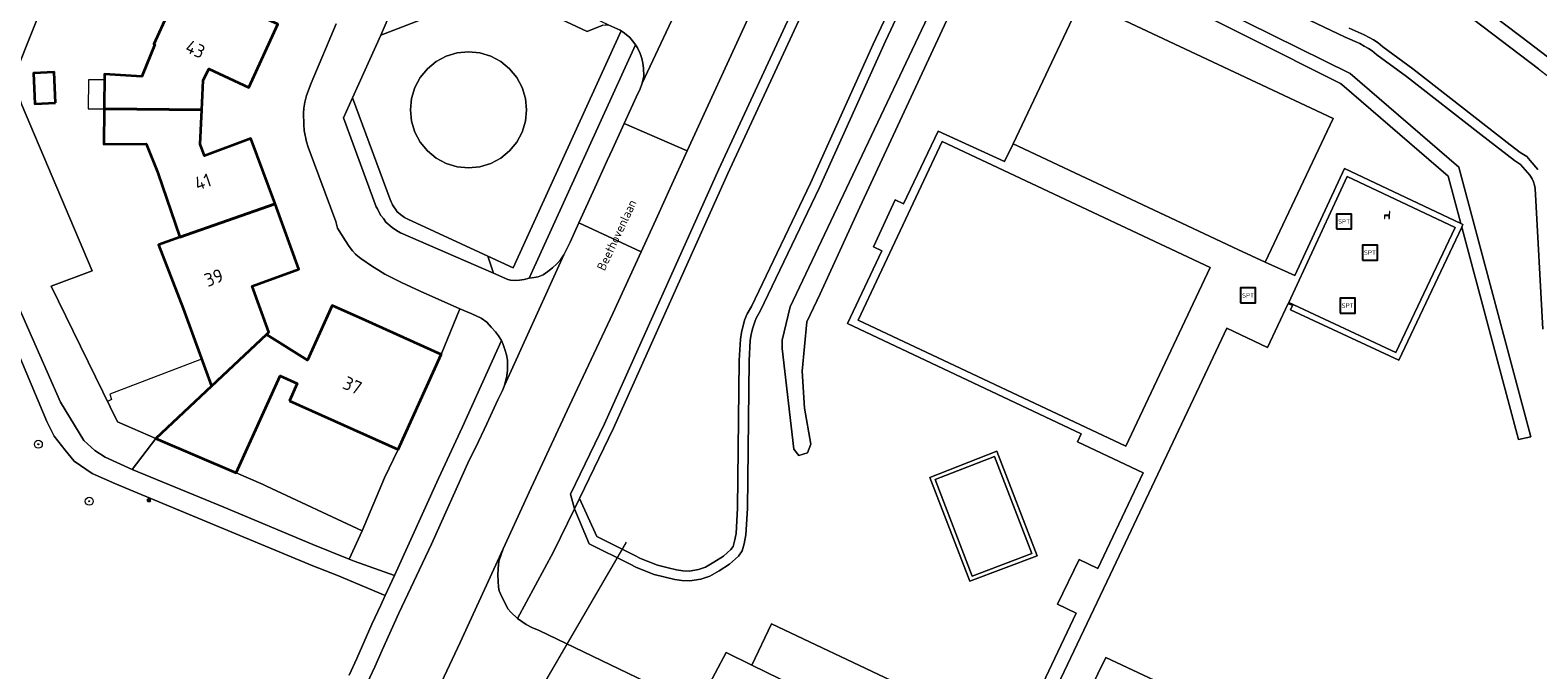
# Model space of a CAD drawing. Header units: metres. Extents: x 149984 to 156489, y 469398 to 478068.
# Tile 435 of 656: x 153522 to 153673, y 473144 to 473208. Entities that reach past the tile are written whole.
import ezdxf
from ezdxf.enums import TextEntityAlignment as Align

# ---------------------------------------------------------------- set-up
doc = ezdxf.new("R2010")
doc.units = ezdxf.units.M
doc.header["$LTSCALE"] = 0.75
for name, color, linetype, lineweight in [('B-WE-GR-BEPLANTING_CULTUUR_HEESTERS-GV', 252, 'Continuous', 18), ('B-WE-GR-BOOM-S', 252, 'Continuous', 25), ('B-WE-GR-STRUIK-GV', 252, 'Continuous', 13), ('B-WE-IE-MEUBILAIR-S', 252, 'Continuous', 25), ('B-WE-IE-MEUBILAIR_WEGMEUBILAIR-S', 252, 'Continuous', 25), ('B-WE-KW-KUNSTWERK_DUIKER-G', 6, 'Continuous', 18), ('B-WE-OG-BEBOUWING-GV', 6, 'Continuous', 35), ('B-WE-OG-BEBOUWING-T18', 1, 'Continuous', 18), ('B-WE-OG-BEBOUWING_LUIFEL-GV', 6, 'Continuous', 18), ('B-WE-OG-TERREIN_BEGROEID-GV', 252, 'Continuous', 18), ('B-WE-OG-TERREIN_ERF-GV', 252, 'Continuous', 18), ('B-WE-OG-TERREIN_OEVER-GV', 252, 'Continuous', 18), ('B-WE-OG-TOPOGRAFIE-T18', 7, 'Continuous', 18), ('B-WE-OG-WATER_MEER-GV', 252, 'Continuous', 18), ('B-WE-VH-GESLOTENVERHARDING_ASFALT-GV', 252, 'Continuous', 18), ('B-WE-VH-GESLOTENVERHARDING_KUNSTSTOF-GV', 252, 'Continuous', 18), ('B-WE-VH-OPENVERHARDING_BETONSTRAATSTEEN-GV', 252, 'Continuous', 18), ('B-WE-VH-OPENVERHARDING_TEGEL-GV', 252, 'Continuous', 18)]:
    doc.layers.add(name, color=color, linetype=linetype, lineweight=lineweight)
doc.styles.add('NLCS-ISO', font='NLCS-ISO.ttf')
doc.styles.add('NLCS-ISO-M500-T18', font='NLCS-ISO.ttf', dxfattribs={"height": 0.9})
doc.styles.add('NLCS-ISO-M750-T18', font='NLCS-ISO.ttf', dxfattribs={"height": 1.35})

# ---------------------------------------------------------------- blocks, each defined once
blk = doc.blocks.new('SIE-MEUBILAIR_PAAL_LICHTMAST-SO')
for points in [[(-0.62, 0), (-1, 0)], [(-0.71, 0.71), (-0.44, 0.44)], [(0, 1), (0, 0.62)], [(0.44, 0.44), (0.71, 0.71)], [(1, 0), (0.62, 0)], [(-0.71, -0.71), (-0.44, -0.44)], [(0, -0.62), (0, -1)], [(0.44, -0.44), (0.71, -0.71)]]:
    blk.add_lwpolyline(points)
blk.add_circle((0, 0), 0.5)
blk = doc.blocks.new('SIE-WEG_SPEELTOESTEL-SO')
at = {"flags": 128}
blk.add_lwpolyline([(-3.75, -3.75), (3.75, -3.75), (3.75, 3.75), (-3.75, 3.75)], close=True, dxfattribs=at)
at = {"style": 'NLCS-ISO'}
blk.add_text('SPT', height=2.25, dxfattribs=at).set_placement((0, 0), align=Align.MIDDLE_CENTER)
blk = doc.blocks.new('SIE-WEG_ZITBANK-SO')
at = {"color": 0, "linetype": 'ByBlock', "lineweight": 18}
blk.add_lwpolyline([(-0.91, -1.63), (-0.91, -0.2), (1.09, -0.2), (1.09, -1.63), (1.29, -1.63), (1.29, -0.21), (1.54, 1.78), (1.33, 1.78), (1.11, 0), (-1.11, 0), (-1.11, -1.63)], close=True, dxfattribs=at)
blk = doc.blocks.new('SGR-BOOM_GBKN-SO')
at = {"linetype": 'ByBlock', "lineweight": 18}
h = blk.add_hatch(color=0, dxfattribs=at)
h.dxf.hatch_style = 1
edge = h.paths.add_edge_path()
edge.add_arc((0, 0), 0.25, 0, 360)
at = {"color": 0, "linetype": 'ByBlock', "lineweight": 18}
for radius in [2, 0.25]:
    blk.add_circle((0, 0), radius, dxfattribs=at)
at = {"color": 0, "linetype": 'ByBlock', "lineweight": 18, "style": 'NLCS-ISO'}
blk.add_attdef('SOORT', (2.5, 0), '', height=1.5, dxfattribs=at)

msp = doc.modelspace()

# ---------------------------------------------------------------- linework, layer by layer
at = {"layer": 'B-WE-GR-BEPLANTING_CULTUUR_HEESTERS-GV', "flags": 128}
msp.add_lwpolyline([(153514.663, 473212.411), (153513.746, 473205.245), (153512.992, 473201.229), (153510.89, 473195.439), (153511.175, 473195.066), (153512.88, 473192.84), (153515.27, 473189.32), (153517.66, 473185.61), (153520.09, 473180.79), (153524.61, 473170.49), (153526.98, 473166.62), (153528.08, 473165.62), (153529.12, 473164.96), (153531.83, 473163.7), (153534.221, 473166.841), (153530.346, 473168.488), (153523.688, 473182.17), (153527.811, 473183.704), (153520.7, 473200.48), (153519.85, 473202.98), (153530.815, 473230.519)], dxfattribs=at)
for points in [[(153564.511, 473205.629), (153563.416, 473205.297), (153562.407, 473204.757), (153561.523, 473204.031), (153560.797, 473203.147), (153560.257, 473202.138), (153559.925, 473201.043), (153559.813, 473199.904), (153559.925, 473198.765), (153560.257, 473197.67), (153560.797, 473196.661), (153561.523, 473195.777), (153562.407, 473195.051), (153563.416, 473194.511), (153564.511, 473194.179), (153565.65, 473194.067), (153566.789, 473194.179), (153567.884, 473194.511), (153568.893, 473195.051), (153569.777, 473195.777), (153570.503, 473196.661), (153571.043, 473197.67), (153571.375, 473198.765), (153571.487, 473199.904), (153571.375, 473201.043), (153571.043, 473202.138), (153570.503, 473203.147), (153569.777, 473204.031), (153568.893, 473204.757), (153567.884, 473205.297), (153566.789, 473205.629), (153565.65, 473205.741)], [(153554.15, 473154.49), (153558.219, 473153.031), (153562.64, 473162.81), (153565.04, 473167.99), (153568.968, 473176.677), (153568.67, 473177.17), (153568.37, 473177.57), (153567.93, 473178.03), (153567.51, 473178.52), (153566.92, 473178.93), (153565.99, 473179.36), (153564.776, 473179.891), (153562.889, 473175.286), (153558.575, 473165.704), (153557.209, 473162.859), (153554.969, 473157.524), (153553.642, 473154.696)], [(153541.05, 473159.92), (153550, 473156.17), (153553.642, 473154.696), (153554.969, 473157.524), (153545.35, 473162.02), (153544.995, 473162.194), (153542.299, 473163.357), (153534.221, 473166.841), (153531.83, 473163.7)], [(153594.134, 473144.028), (153613.51, 473134.57), (153611.85, 473130.92), (153611.77, 473130.7), (153611.66, 473130.16), (153611.65, 473129.88), (153611.68, 473129.59), (153611.9, 473129.03), (153612.08, 473128.79), (153612.34, 473128.57), (153615.449, 473127.077), (153620.178, 473136.764), (153596.111, 473148.189)], [(153656.152, 473129.152), (153657.39, 473131.8), (153629.75, 473144.78), (153624.989, 473135.069), (153627.28, 473133.97), (153630.82, 473141.33)]]:
    msp.add_lwpolyline(points, close=True, dxfattribs=at)
at = {"layer": 'B-WE-GR-STRUIK-GV', "flags": 128}
for points in [[(153625.367, 473216.645), (153653.327, 473202.562), (153653.475, 473202.435), (153664.179, 473193.22), (153665.445, 473188.459), (153665.66, 473188.358), (153665.54, 473188.105), (153671.23, 473166.715), (153672.469, 473167), (153665.23, 473194.14), (153654.327, 473203.562), (153625.731, 473217.723)], [(153613.42, 473212.609), (153597.989, 473180.063), (153597.207, 473176.721), (153597.207, 473175.886), (153598.353, 473165.765), (153598.879, 473165.131), (153599.728, 473165.401), (153600.078, 473166.25), (153599.445, 473169.889), (153599.189, 473173.595), (153599.674, 473178.567), (153601.021, 473181.384), (153605.01, 473190.117), (153615.306, 473212.272)]]:
    msp.add_lwpolyline(points, dxfattribs=at)
at = {"layer": 'B-WE-KW-KUNSTWERK_DUIKER-G', "flags": 128}
msp.add_lwpolyline([(153568.805, 473134.498), (153581.551, 473156.41)], dxfattribs=at)
at = {"layer": 'B-WE-OG-BEBOUWING-GV', "flags": 128}
for points in [[(153536.893, 473212.864), (153534.017, 473206.513), (153534.109, 473206.471), (153532.788, 473203.273), (153529.054, 473203.482), (153529.019, 473199.993), (153538.825, 473199.896), (153538.975, 473202.841), (153539.521, 473204.02), (153543.572, 473202.156), (153546.459, 473208.534)], [(153524.126, 473200.609), (153523.98, 473203.687), (153521.905, 473203.589), (153522.051, 473200.511)], [(153536.607, 473187.104), (153546.191, 473190.436), (153543.777, 473197.007), (153539.088, 473195.271), (153538.65, 473196.44), (153538.825, 473199.896), (153529.019, 473199.993), (153528.984, 473196.453), (153533.234, 473196.489), (153534.403, 473193.564)], [(153546.191, 473190.436), (153536.607, 473187.104), (153534.465, 473186.303), (153536.958, 473179.918), (153539.802, 473172.088), (153545.332, 473177.287), (153545.587, 473177.527), (153543.904, 473182.16), (153548.604, 473183.867)], [(153547.635, 473170.632), (153558.575, 473165.704), (153562.889, 473175.286), (153555.325, 473178.702), (153551.954, 473180.224), (153550.71, 473177.461), (153549.472, 473174.712), (153545.332, 473177.287), (153539.802, 473172.088), (153534.221, 473166.841), (153542.299, 473163.357), (153546.695, 473173.121), (153548.408, 473172.349)]]:
    msp.add_lwpolyline(points, close=True, dxfattribs=at)
at = {"layer": 'B-WE-OG-BEBOUWING_LUIFEL-GV', "flags": 128}
for points in [[(153529.019, 473199.993), (153529.048, 473202.918), (153527.43, 473202.934), (153527.4, 473200.009)], [(153538.811, 473174.816), (153529.568, 473171.281), (153529.762, 473170.747), (153529.346, 473170.544), (153530.346, 473168.488), (153534.221, 473166.841), (153539.802, 473172.088)]]:
    msp.add_lwpolyline(points, close=True, dxfattribs=at)
at = {"layer": 'B-WE-OG-TERREIN_BEGROEID-GV', "flags": 128}
for points in [[(153575.81, 473170.14), (153571.96, 473161.87), (153569.14, 473155.74), (153568.7, 473154.47), (153568.62, 473153.76), (153568.59, 473153.08), (153568.66, 473151.86), (153568.74, 473151.51), (153568.87, 473151.18), (153569.61, 473149.69), (153569.9, 473149.34), (153570.58, 473148.71), (153574.192, 473155.414), (153576.318, 473159.755), (153575.919, 473161.213), (153579.323, 473168.301), (153590.83, 473193.925), (153601.825, 473217.676), (153607.448, 473229.402), (153611.468, 473233.765), (153614.37, 473238.12), (153615.07, 473239.146), (153615.611, 473239.939)], [(153610.46, 473239.18), (153609.26, 473238.55), (153608.65, 473238.17), (153608.04, 473237.73), (153606.94, 473236.64), (153606.06, 473235.53), (153605.69, 473234.89), (153604.746, 473232.831), (153600.69, 473223.98), (153593.78, 473209.12), (153587.656, 473195.763), (153585.933, 473192.004), (153584.653, 473189.211), (153583.002, 473185.611), (153580.15, 473179.39), (153575.81, 473170.14)], [(153613.33, 473219.064), (153607.6, 473206.811), (153600.937, 473192.088), (153594.987, 473179.657), (153594.577, 473178.934), (153594.464, 473178.672), (153594.211, 473177.847), (153594.072, 473177.283), (153593.986, 473176.726), (153593.87, 473174.637), (153593.7, 473159.797), (153593.554, 473157.132), (153593.372, 473156.241), (153593.166, 473155.527), (153592.786, 473154.974), (153591.906, 473154.19), (153590.851, 473153.517), (153589.912, 473152.968), (153589.023, 473152.655), (153587.902, 473152.487), (153587.094, 473152.523), (153586.396, 473152.626), (153584.329, 473153.128), (153582.531, 473153.851), (153581.846, 473154.209), (153577.786, 473156.223), (153576.318, 473159.755), (153574.192, 473155.414), (153570.58, 473148.71), (153571.46, 473148.1), (153572.01, 473147.8), (153572.76, 473147.49), (153587.03, 473140.64)], [(153620.959, 473137.001), (153626.76, 473149.239), (153624.875, 473150.151), (153627.046, 473154.634), (153628.928, 473153.759), (153633.488, 473163.361), (153626.881, 473166.49), (153627.261, 473167.312), (153603.77, 473178.413), (153607.225, 473185.723), (153606.381, 473186.124), (153608.57, 473190.837), (153609.412, 473190.458), (153612.886, 473197.746), (153619.539, 473194.689), (153620.419, 473196.492), (153627.252, 473210.958), (153652.589, 473199.04), (153645.755, 473184.573), (153648.743, 473183.222), (153653.738, 473193.982), (153665.445, 473188.459), (153664.179, 473193.22), (153653.475, 473202.435), (153653.327, 473202.562), (153625.367, 473216.645)], [(153625.731, 473217.723), (153654.327, 473203.562), (153665.23, 473194.14), (153672.469, 473167), (153671.23, 473166.715), (153665.54, 473188.105), (153659.206, 473174.695), (153648.306, 473179.768), (153648.527, 473180.223), (153648.095, 473180.429), (153645.989, 473175.975), (153641.907, 473177.916), (153639.177, 473172.108), (153630.169, 473153.109), (153622.218, 473136.398)], [(153673.698, 473177.828), (153672.925, 473191.998), (153672.863, 473192.324), (153672.738, 473192.67), (153672.603, 473192.947), (153672.377, 473193.314), (153671.432, 473194.417), (153670.849, 473194.788), (153667.447, 473197.421), (153667.442, 473197.424), (153659.996, 473203.243), (153656.992, 473205.453), (153656.534, 473205.837), (153656.155, 473206.07), (153655.719, 473206.298), (153655.273, 473206.568), (153653.797, 473207.199), (153638.122, 473214.716)], [(153615.306, 473212.272), (153605.01, 473190.117), (153601.021, 473181.384), (153599.674, 473178.567), (153599.189, 473173.595), (153599.445, 473169.889), (153600.078, 473166.25), (153599.728, 473165.401), (153598.879, 473165.131), (153598.353, 473165.765), (153597.207, 473175.886), (153597.207, 473176.721), (153597.989, 473180.063), (153613.42, 473212.609)], [(153663.709, 473213.19), (153671.601, 473207.181), (153671.607, 473207.177), (153674.174, 473205.22)], [(153567.47, 473211.55), (153556.82, 473207.43), (153553.98, 473201.1), (153557.76, 473190.87), (153558, 473190.35), (153558.13, 473190.13), (153558.31, 473189.91), (153558.49, 473189.65), (153558.94, 473189.26), (153559.2, 473189.08), (153559.54, 473188.89), (153567.592, 473185.181), (153570.144, 473184.006), (153580.988, 473207.868), (153580.91, 473207.92), (153579.68, 473208.46)], [(153579.15, 473208.42), (153577.59, 473207.78), (153570.26, 473211.25)], [(153553.636, 473143.002), (153554.428, 473144.696), (153555.945, 473148.133), (153556.818, 473150.064), (153557.274, 473151.028), (153552.42, 473153.06), (153550.01, 473154.02), (153531.54, 473161.68), (153530.095, 473162.306), (153527.8, 473163.3), (153525.99, 473164.53), (153525.09, 473165.64), (153523.99, 473167.05), (153523.23, 473168.54), (153519.23, 473178.13)], [(153589.36, 473141.12), (153591.55, 473145.29), (153594.134, 473144.028), (153596.111, 473148.189), (153620.178, 473136.764)], [(153624.989, 473135.069), (153629.75, 473144.78), (153657.39, 473131.8)]]:
    msp.add_lwpolyline(points, dxfattribs=at)
for points in [[(153582.458, 473206.433), (153571.76, 473182.96), (153572.24, 473183.02), (153572.67, 473183.1), (153573.17, 473183.3), (153573.64, 473183.64), (153574.1, 473184.01), (153574.53, 473184.39), (153574.9, 473184.81), (153575.23, 473185.3), (153575.87, 473186.58), (153576.762, 473188.545), (153578.358, 473192.058), (153579.606, 473194.807), (153580.13, 473195.96), (153581.314, 473198.536), (153582.69, 473201.53), (153582.88, 473201.9), (153583.13, 473202.57), (153583.28, 473203.28), (153583.24, 473204.1), (153583.19, 473204.59), (153583.08, 473205.06), (153582.9, 473205.56), (153582.65, 473206.14)], [(153566.789, 473205.629), (153567.884, 473205.297), (153568.893, 473204.757), (153569.777, 473204.031), (153570.503, 473203.147), (153571.043, 473202.138), (153571.375, 473201.043), (153571.487, 473199.904), (153571.375, 473198.765), (153571.043, 473197.67), (153570.503, 473196.661), (153569.777, 473195.777), (153568.893, 473195.051), (153567.884, 473194.511), (153566.789, 473194.179), (153565.65, 473194.067), (153564.511, 473194.179), (153563.416, 473194.511), (153562.407, 473195.051), (153561.523, 473195.777), (153560.797, 473196.661), (153560.257, 473197.67), (153559.925, 473198.765), (153559.813, 473199.904), (153559.925, 473201.043), (153560.257, 473202.138), (153560.797, 473203.147), (153561.523, 473204.031), (153562.407, 473204.757), (153563.416, 473205.297), (153564.511, 473205.629), (153565.65, 473205.741)], [(153618.769, 473165.559), (153622.822, 473155.026), (153616.067, 473152.464), (153612.035, 473162.91)]]:
    msp.add_lwpolyline(points, close=True, dxfattribs=at)
at = {"layer": 'B-WE-OG-TERREIN_ERF-GV', "flags": 128}
for points in [[(153530.815, 473230.519), (153519.85, 473202.98), (153520.7, 473200.48), (153527.811, 473183.704), (153523.688, 473182.17), (153530.346, 473168.488), (153534.221, 473166.841), (153539.802, 473172.088), (153536.958, 473179.918), (153534.465, 473186.303), (153536.607, 473187.104), (153534.403, 473193.564), (153533.234, 473196.489), (153528.984, 473196.453), (153529.019, 473199.993), (153529.054, 473203.482), (153532.788, 473203.273), (153534.109, 473206.471), (153534.017, 473206.513), (153536.893, 473212.864)], [(153546.459, 473208.534), (153543.572, 473202.156), (153539.521, 473204.02), (153538.975, 473202.841), (153538.825, 473199.896), (153538.65, 473196.44), (153539.088, 473195.271), (153543.777, 473197.007), (153546.191, 473190.436), (153548.604, 473183.867), (153543.904, 473182.16), (153545.587, 473177.527), (153545.332, 473177.287), (153549.472, 473174.712), (153550.71, 473177.461), (153551.954, 473180.224), (153555.325, 473178.702), (153562.889, 473175.286), (153564.776, 473179.891), (153560.78, 473181.64), (153558.92, 473182.53), (153557.655, 473183.166), (153557.24, 473183.37), (153556.6, 473183.78), (153555.99, 473184.12), (153554.83, 473184.93), (153554.524, 473185.179), (153554.29, 473185.37), (153553.98, 473185.71), (153553.66, 473186.15), (153553.29, 473186.71), (153552.49, 473188.01), (153552.32, 473188.65), (153549.51, 473196.13), (153549.36, 473196.67), (153549.14, 473197.82), (153549.09, 473198.41), (153549.05, 473199.57), (153549.09, 473200.07), (153549.18, 473200.69), (153549.35, 473201.33), (153549.82, 473202.57), (153552.33, 473208.57)]]:
    msp.add_lwpolyline(points, dxfattribs=at)
for points in [[(153524.126, 473200.609), (153522.051, 473200.511), (153521.905, 473203.589), (153523.98, 473203.687)], [(153558.575, 473165.704), (153547.635, 473170.632), (153548.408, 473172.349), (153546.695, 473173.121), (153542.299, 473163.357), (153544.995, 473162.194), (153545.35, 473162.02), (153554.969, 473157.524), (153557.209, 473162.859)]]:
    msp.add_lwpolyline(points, close=True, dxfattribs=at)
at = {"layer": 'B-WE-OG-TERREIN_OEVER-GV', "flags": 128}
msp.add_lwpolyline([(153576.318, 473159.755), (153576.82, 473160.78), (153580.23, 473167.88), (153591.74, 473193.51), (153602.73, 473217.25), (153608.35, 473228.97), (153611.468, 473233.765), (153607.448, 473229.402), (153601.825, 473217.676), (153590.83, 473193.925), (153579.323, 473168.301), (153575.919, 473161.213)], close=True, dxfattribs=at)
for points in [[(153612.57, 473219.8), (153606.35, 473206.5), (153600.03, 473192.51), (153594.1, 473180.12), (153593.68, 473179.38), (153593.4, 473178.73), (153593.09, 473177.48), (153592.99, 473176.83), (153592.87, 473174.67), (153592.7, 473159.83), (153592.56, 473157.26), (153592.4, 473156.48), (153592.25, 473155.96), (153592.03, 473155.64), (153591.3, 473154.99), (153590.33, 473154.37), (153589.49, 473153.88), (153588.78, 473153.63), (153587.85, 473153.49), (153587.19, 473153.52), (153586.58, 473153.61), (153585.74, 473153.8), (153584.64, 473154.08), (153582.95, 473154.76), (153582.3, 473155.1), (153578.55, 473156.96), (153576.82, 473160.78), (153576.318, 473159.755), (153577.786, 473156.223), (153581.846, 473154.209), (153582.531, 473153.851), (153584.329, 473153.128), (153586.396, 473152.626), (153587.094, 473152.523), (153587.902, 473152.487), (153589.023, 473152.655), (153589.912, 473152.968), (153590.851, 473153.517), (153591.906, 473154.19), (153592.786, 473154.974), (153593.166, 473155.527), (153593.372, 473156.241), (153593.554, 473157.132), (153593.7, 473159.797), (153593.87, 473174.637), (153593.986, 473176.726), (153594.072, 473177.283), (153594.211, 473177.847), (153594.464, 473178.672), (153594.577, 473178.934), (153594.987, 473179.657), (153600.937, 473192.088), (153607.6, 473206.811), (153613.33, 473219.064)], [(153638.122, 473214.716), (153653.797, 473207.199), (153655.273, 473206.568), (153655.719, 473206.298), (153656.155, 473206.07), (153656.534, 473205.837), (153656.992, 473205.453), (153659.996, 473203.243), (153667.442, 473197.424), (153667.447, 473197.421), (153670.849, 473194.788), (153671.432, 473194.417), (153672.377, 473193.314), (153672.603, 473192.947), (153672.738, 473192.67), (153672.863, 473192.324), (153672.925, 473191.998), (153673.698, 473177.828)], [(153662.95, 473211.89), (153673.26, 473204.03), (153682.61, 473196.79), (153686.24, 473193.9), (153688.87, 473191.97), (153689.99, 473191.01), (153690.47, 473190.46), (153690.88, 473192.223), (153690.034, 473192.947), (153689.059, 473193.693), (153687.732, 473194.666), (153680.299, 473200.477), (153674.174, 473205.22), (153671.607, 473207.177), (153671.601, 473207.181), (153663.709, 473213.19)], [(153673.19, 473193.9), (153672.42, 473194.82), (153672.08, 473195.19), (153671.42, 473195.61), (153670.39, 473196.39), (153660.6, 473204.04), (153657.61, 473206.24), (153657.12, 473206.65), (153656.65, 473206.94), (153656.21, 473207.17), (153655.73, 473207.46), (153654.21, 473208.11)]]:
    msp.add_lwpolyline(points, dxfattribs=at)
at = {"layer": 'B-WE-OG-WATER_MEER-GV', "flags": 128}
for points in [[(153602.73, 473217.25), (153591.74, 473193.51), (153580.23, 473167.88), (153576.82, 473160.78), (153578.55, 473156.96), (153582.3, 473155.1), (153582.95, 473154.76), (153584.64, 473154.08), (153585.74, 473153.8), (153586.58, 473153.61), (153587.19, 473153.52), (153587.85, 473153.49), (153588.78, 473153.63), (153589.49, 473153.88), (153590.33, 473154.37), (153591.3, 473154.99), (153592.03, 473155.64), (153592.25, 473155.96), (153592.4, 473156.48), (153592.56, 473157.26), (153592.7, 473159.83), (153592.87, 473174.67), (153592.99, 473176.83), (153593.09, 473177.48), (153593.4, 473178.73), (153593.68, 473179.38), (153594.1, 473180.12), (153600.03, 473192.51), (153606.35, 473206.5), (153612.57, 473219.8)], [(153673.26, 473204.03), (153662.95, 473211.89)], [(153654.21, 473208.11), (153655.73, 473207.46), (153656.21, 473207.17), (153656.65, 473206.94), (153657.12, 473206.65), (153657.61, 473206.24), (153660.6, 473204.04), (153670.39, 473196.39), (153671.42, 473195.61), (153672.08, 473195.19), (153672.42, 473194.82), (153673.19, 473193.9)]]:
    msp.add_lwpolyline(points, dxfattribs=at)
at = {"layer": 'B-WE-VH-GESLOTENVERHARDING_ASFALT-GV', "flags": 128}
for points in [[(153598.445, 473235.669), (153598.05, 473234.81), (153595.34, 473228.8), (153595.2, 473228.64), (153594.9, 473227.98), (153589.12, 473215.4), (153589.05, 473215.18), (153588.47, 473214.01), (153583.13, 473202.57), (153582.88, 473201.9), (153582.69, 473201.53), (153581.314, 473198.536), (153587.656, 473195.763), (153593.78, 473209.12), (153600.69, 473223.98), (153604.746, 473232.831)], [(153645.755, 473184.573), (153652.589, 473199.04), (153627.252, 473210.958), (153620.419, 473196.492), (153643.024, 473185.858)], [(153579.606, 473194.807), (153578.358, 473192.058), (153576.762, 473188.545), (153583.002, 473185.611), (153584.653, 473189.211), (153585.933, 473192.004), (153587.656, 473195.763), (153581.314, 473198.536), (153580.13, 473195.96)]]:
    msp.add_lwpolyline(points, close=True, dxfattribs=at)
for points in [[(153561.86, 473140.03), (153564.81, 473146.29), (153569.14, 473155.74), (153571.96, 473161.87), (153575.81, 473170.14), (153580.15, 473179.39), (153583.002, 473185.611), (153576.762, 473188.545), (153575.87, 473186.58), (153575.23, 473185.3), (153569.26, 473172.15), (153569.08, 473171.65), (153568.59, 473170.73), (153567.49, 473168.31), (153566.38, 473165.95), (153565.73, 473164.65), (153561.92, 473156.2), (153558.64, 473149.24), (153556.98, 473145.54), (153556.24, 473143.85), (153554.23, 473139.56)], [(153519.23, 473178.13), (153523.23, 473168.54), (153523.99, 473167.05), (153525.09, 473165.64), (153525.99, 473164.53), (153527.8, 473163.3), (153530.095, 473162.306), (153531.54, 473161.68), (153550.01, 473154.02), (153552.42, 473153.06), (153557.274, 473151.028), (153558.219, 473153.031), (153554.15, 473154.49), (153553.642, 473154.696), (153550, 473156.17), (153541.05, 473159.92), (153531.83, 473163.7), (153529.12, 473164.96), (153528.08, 473165.62), (153526.98, 473166.62), (153524.61, 473170.49), (153520.09, 473180.79)]]:
    msp.add_lwpolyline(points, dxfattribs=at)
at = {"layer": 'B-WE-VH-GESLOTENVERHARDING_KUNSTSTOF-GV', "flags": 128}
for points in [[(153640.23, 473184.02), (153613.291, 473196.718), (153604.83, 473178.74), (153631.738, 473166.061)], [(153664.861, 473188.072), (153654.028, 473193.182), (153648.143, 473180.505), (153658.918, 473175.491)], [(153622.305, 473155.257), (153618.534, 473165.012), (153612.565, 473162.699), (153616.302, 473152.966)]]:
    msp.add_lwpolyline(points, close=True, dxfattribs=at)
at = {"layer": 'B-WE-VH-OPENVERHARDING_BETONSTRAATSTEEN-GV', "flags": 128}
for points in [[(153579.68, 473208.46), (153580.91, 473207.92), (153580.988, 473207.868), (153581.35, 473207.63), (153581.87, 473207.18), (153582.29, 473206.69), (153582.458, 473206.433), (153582.65, 473206.14), (153582.9, 473205.56), (153583.08, 473205.06), (153583.19, 473204.59), (153583.24, 473204.1), (153583.28, 473203.28), (153583.13, 473202.57), (153588.47, 473214.01)], [(153552.33, 473208.57), (153549.82, 473202.57), (153549.35, 473201.33), (153549.18, 473200.69), (153549.09, 473200.07), (153549.05, 473199.57), (153549.09, 473198.41), (153549.14, 473197.82), (153549.36, 473196.67), (153549.51, 473196.13), (153552.32, 473188.65), (153552.49, 473188.01), (153553.29, 473186.71), (153553.66, 473186.15), (153553.98, 473185.71), (153554.29, 473185.37), (153554.524, 473185.179), (153554.83, 473184.93), (153555.99, 473184.12), (153556.6, 473183.78), (153557.24, 473183.37), (153557.655, 473183.166), (153558.92, 473182.53), (153560.78, 473181.64), (153564.776, 473179.891), (153565.99, 473179.36), (153566.92, 473178.93), (153567.51, 473178.52), (153567.93, 473178.03), (153568.37, 473177.57), (153568.67, 473177.17), (153568.968, 473176.677), (153569.14, 473176.29), (153569.32, 473175.79), (153569.48, 473175.26), (153569.57, 473174.71), (153569.57, 473173.7), (153569.51, 473173.13), (153569.26, 473172.15), (153575.23, 473185.3), (153574.9, 473184.81), (153574.53, 473184.39), (153574.1, 473184.01), (153573.64, 473183.64), (153573.17, 473183.3), (153572.67, 473183.1), (153572.24, 473183.02), (153571.76, 473182.96), (153571.26, 473182.83), (153570.78, 473182.76), (153570.35, 473182.74), (153569.87, 473182.75), (153569.61, 473182.83), (153568.167, 473183.457), (153558.825, 473187.513), (153558.394, 473187.752), (153557.972, 473188.045), (153557.332, 473188.599), (153557.087, 473188.956), (153556.84, 473189.26), (153556.622, 473189.628), (153556.485, 473189.94), (153556.377, 473190.143), (153553.075, 473199.082), (153553.98, 473201.1), (153556.82, 473207.43), (153557.722, 473209.44)], [(153587.03, 473140.64), (153572.76, 473147.49), (153572.01, 473147.8), (153571.46, 473148.1), (153570.58, 473148.71), (153569.9, 473149.34), (153569.61, 473149.69), (153568.87, 473151.18), (153568.74, 473151.51), (153568.66, 473151.86), (153568.59, 473153.08), (153568.62, 473153.76), (153568.7, 473154.47), (153569.14, 473155.74), (153564.81, 473146.29), (153561.86, 473140.03)]]:
    msp.add_lwpolyline(points, dxfattribs=at)
for points in [[(153579.68, 473208.46), (153571.066, 473212.584), (153570.638, 473212.843), (153570.13, 473213.005), (153569.527, 473213.111), (153568.886, 473213.2), (153568.149, 473213.209), (153567.508, 473213.139), (153567.06, 473213.053), (153557.722, 473209.44), (153556.82, 473207.43), (153567.47, 473211.55), (153567.79, 473211.61), (153568.15, 473211.65), (153568.74, 473211.65), (153569.74, 473211.5), (153569.99, 473211.42), (153570.26, 473211.25), (153577.59, 473207.78), (153579.15, 473208.42), (153579.39, 473208.47)], [(153553.98, 473201.1), (153553.075, 473199.082), (153556.377, 473190.143), (153556.485, 473189.94), (153556.622, 473189.628), (153556.84, 473189.26), (153557.087, 473188.956), (153557.332, 473188.599), (153557.972, 473188.045), (153558.394, 473187.752), (153558.825, 473187.513), (153568.167, 473183.457), (153567.592, 473185.181), (153559.54, 473188.89), (153559.2, 473189.08), (153558.94, 473189.26), (153558.49, 473189.65), (153558.31, 473189.91), (153558.13, 473190.13), (153558, 473190.35), (153557.76, 473190.87)], [(153611.65, 473129.88), (153611.66, 473130.16), (153611.77, 473130.7), (153611.85, 473130.92), (153613.51, 473134.57), (153594.134, 473144.028), (153591.55, 473145.29), (153589.36, 473141.12), (153589.2, 473140.78), (153589.106, 473140.706)]]:
    msp.add_lwpolyline(points, close=True, dxfattribs=at)
at = {"layer": 'B-WE-VH-OPENVERHARDING_TEGEL-GV', "flags": 128}
for points in [[(153569.61, 473182.83), (153569.87, 473182.75), (153570.35, 473182.74), (153570.78, 473182.76), (153571.26, 473182.83), (153571.76, 473182.96), (153582.458, 473206.433), (153582.29, 473206.69), (153581.87, 473207.18), (153581.35, 473207.63), (153580.988, 473207.868), (153570.144, 473184.006), (153567.592, 473185.181), (153568.167, 473183.457)], [(153640.23, 473184.02), (153631.738, 473166.061), (153604.83, 473178.74), (153613.291, 473196.718)], [(153648.143, 473180.505), (153654.028, 473193.182), (153664.861, 473188.072), (153658.918, 473175.491)], [(153618.769, 473165.559), (153612.035, 473162.91), (153616.067, 473152.464), (153622.822, 473155.026)], [(153622.305, 473155.257), (153616.302, 473152.966), (153612.565, 473162.699), (153618.534, 473165.012)]]:
    msp.add_lwpolyline(points, close=True, dxfattribs=at)
for points in [[(153622.218, 473136.398), (153630.169, 473153.109), (153639.177, 473172.108), (153641.907, 473177.916), (153645.989, 473175.975), (153648.095, 473180.429), (153648.527, 473180.223), (153648.306, 473179.768), (153659.206, 473174.695), (153665.54, 473188.105), (153665.66, 473188.358), (153665.445, 473188.459), (153653.738, 473193.982), (153648.743, 473183.222), (153645.755, 473184.573), (153643.024, 473185.858), (153620.419, 473196.492), (153619.539, 473194.689), (153612.886, 473197.746), (153609.412, 473190.458), (153608.57, 473190.837), (153606.381, 473186.124), (153607.225, 473185.723), (153603.77, 473178.413), (153627.261, 473167.312), (153626.881, 473166.49), (153633.488, 473163.361), (153628.928, 473153.759), (153627.046, 473154.634), (153624.875, 473150.151), (153626.76, 473149.239), (153620.959, 473137.001)], [(153554.23, 473139.56), (153556.24, 473143.85), (153556.98, 473145.54), (153558.64, 473149.24), (153561.92, 473156.2), (153565.73, 473164.65), (153566.38, 473165.95), (153567.49, 473168.31), (153568.59, 473170.73), (153569.08, 473171.65), (153569.26, 473172.15), (153569.51, 473173.13), (153569.57, 473173.7), (153569.57, 473174.71), (153569.48, 473175.26), (153569.32, 473175.79), (153569.14, 473176.29), (153568.968, 473176.677), (153565.04, 473167.99), (153562.64, 473162.81), (153558.219, 473153.031), (153557.274, 473151.028), (153556.818, 473150.064), (153555.945, 473148.133), (153554.428, 473144.696), (153553.636, 473143.002)]]:
    msp.add_lwpolyline(points, dxfattribs=at)

# ---------------------------------------------------------------- block references
at = {"layer": 'B-WE-GR-BOOM-S', "xscale": 0.2, "yscale": 0.2, "zscale": 0.2}
for p in [(153522.391, 473166.247), (153527.514, 473160.514)]:
    msp.add_blockref('SGR-BOOM_GBKN-SO', p, dxfattribs=at)
at = {"layer": 'B-WE-IE-MEUBILAIR-S', "xscale": 0.2, "yscale": 0.2, "zscale": 0.2}
msp.add_blockref('SIE-MEUBILAIR_PAAL_LICHTMAST-SO', (153533.514, 473160.627), dxfattribs=at)
at = {"layer": 'B-WE-IE-MEUBILAIR_WEGMEUBILAIR-S', "xscale": 0.2, "yscale": 0.2, "zscale": 0.2}
for name, p in [('SIE-WEG_SPEELTOESTEL-SO', (153653.702, 473188.665)), ('SIE-WEG_ZITBANK-SO', (153657.998, 473189.302)), ('SIE-WEG_SPEELTOESTEL-SO', (153656.301, 473185.537)), ('SIE-WEG_SPEELTOESTEL-SO', (153644.045, 473181.226)), ('SIE-WEG_SPEELTOESTEL-SO', (153654.059, 473180.201))]:
    msp.add_blockref(name, p, dxfattribs=at)

# ---------------------------------------------------------------- texts
at = {"layer": 'B-WE-OG-BEBOUWING-T18', "style": 'NLCS-ISO-M750-T18'}
for s, rotation, p in [('43', 335.7, (153538.181, 473206.012)), ('41', 18.8, (153538.937, 473192.661)), ('39', 21.3, (153540.042, 473183.017)), ('37', 335.8, (153553.975, 473172.163))]:
    msp.add_text(s, height=1.35, rotation=rotation, dxfattribs=at).set_placement(p, align=Align.MIDDLE)
at = {"layer": 'B-WE-OG-TOPOGRAFIE-T18', "style": 'NLCS-ISO-M500-T18'}
msp.add_text('Beethovenlaan', height=0.9, rotation=64.9, dxfattribs=at).set_placement((153580.554, 473187.302), align=Align.MIDDLE)

doc.saveas('drawing.dxf')
